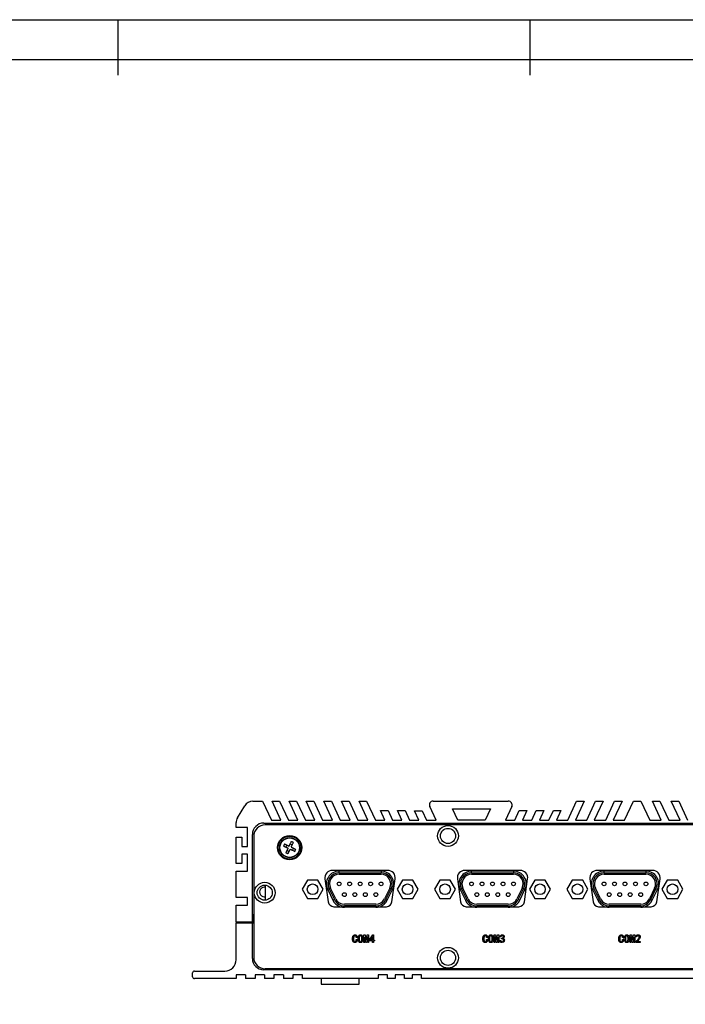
# Model space of a CAD drawing. Header units: millimetres. Extents: x -4563 to 345, y 512 to 4506.
# Tile 641 of 642: x -4045 to -3869, y 4246 to 4506. Entities that reach past the tile are written whole.
import ezdxf

# ---------------------------------------------------------------- set-up
doc = ezdxf.new("R2010")
doc.units = ezdxf.units.MM
doc.header["$LTSCALE"] = 5
doc.layers.add('HMI-D4', color=250, linetype='Continuous')

msp = doc.modelspace()

# ---------------------------------------------------------------- linework, layer by layer
at = {"color": 7, "linetype": 'Continuous', "lineweight": 25}
for p, q in [((-3983.09, 4299.42), (-3980.51, 4299.42)), ((-3980.51, 4299.42), (-3978.18, 4294.42)), ((-3975.68, 4294.42), (-3978.01, 4299.42)), ((-3978.01, 4299.42), (-3976.01, 4299.42)), ((-3976.01, 4299.42), (-3973.68, 4294.42)), ((-3971.18, 4294.42), (-3973.51, 4299.42)), ((-3973.51, 4299.42), (-3971.51, 4299.42)), ((-3971.51, 4299.42), (-3969.18, 4294.42)), ((-3966.68, 4294.42), (-3969.01, 4299.42)), ((-3969.01, 4299.42), (-3967.01, 4299.42)), ((-3967.01, 4299.42), (-3964.68, 4294.42)), ((-3964.34, 4299.42), (-3962.34, 4299.42)), ((-3962.01, 4294.42), (-3964.34, 4299.42)), ((-3962.34, 4299.42), (-3960.01, 4294.42)), ((-3957.34, 4294.42), (-3959.67, 4299.42)), ((-3959.67, 4299.42), (-3957.67, 4299.42)), ((-3957.67, 4299.42), (-3955.34, 4294.42)), ((-3952.68, 4294.42), (-3955.01, 4299.42)), ((-3955.01, 4299.42), (-3953.01, 4299.42)), ((-3953.01, 4299.42), (-3950.68, 4294.42)), ((-3935.44, 4299.42), (-3915.58, 4299.42)), ((-3899.84, 4294.42), (-3897.51, 4299.42)), ((-3895.51, 4299.42), (-3897.84, 4294.42)), ((-3897.51, 4299.42), (-3895.51, 4299.42)), ((-3894.84, 4294.42), (-3892.51, 4299.42)), ((-3890.51, 4299.42), (-3892.84, 4294.42)), ((-3892.51, 4299.42), (-3890.51, 4299.42)), ((-3889.84, 4294.42), (-3887.51, 4299.42)), ((-3885.51, 4299.42), (-3887.84, 4294.42)), ((-3887.51, 4299.42), (-3885.51, 4299.42)), ((-3884.84, 4294.42), (-3882.51, 4299.42)), ((-3882.51, 4299.42), (-3880.51, 4299.42)), ((-3880.51, 4299.42), (-3878.18, 4294.42)), ((-3875.18, 4294.42), (-3877.51, 4299.42)), ((-3877.51, 4299.42), (-3875.51, 4299.42)), ((-3875.51, 4299.42), (-3873.18, 4294.42)), ((-3870.18, 4294.42), (-3872.51, 4299.42)), ((-3872.51, 4299.42), (-3870.51, 4299.42)), ((-3870.51, 4299.42), (-3868.18, 4294.42)), ((-3987.15, 4295.01), (-3985.24, 4298.21)), ((-3948.18, 4294.42), (-3949.34, 4296.92)), ((-3949.34, 4296.92), (-3947.34, 4296.92)), ((-3947.34, 4296.92), (-3946.18, 4294.42)), ((-3943.68, 4294.42), (-3944.84, 4296.92)), ((-3944.84, 4296.92), (-3942.84, 4296.92)), ((-3942.84, 4296.92), (-3941.68, 4294.42)), ((-3939.18, 4294.42), (-3940.33, 4296.89)), ((-3940.33, 4296.89), (-3938.33, 4296.89)), ((-3938.33, 4296.89), (-3937.18, 4294.42)), ((-3934.68, 4294.42), (-3936.34, 4298)), ((-3928.92, 4294.42), (-3930.32, 4297.42)), ((-3930.32, 4297.42), (-3920.32, 4297.42)), ((-3920.32, 4297.42), (-3921.72, 4294.42)), ((-3914.67, 4298), (-3916.34, 4294.42)), ((-3913.84, 4294.42), (-3912.67, 4296.92)), ((-3912.67, 4296.92), (-3910.67, 4296.92)), ((-3910.67, 4296.92), (-3911.84, 4294.42)), ((-3909.34, 4294.42), (-3908.17, 4296.92)), ((-3908.17, 4296.92), (-3906.17, 4296.92)), ((-3906.17, 4296.92), (-3907.34, 4294.42)), ((-3904.84, 4294.42), (-3903.67, 4296.92)), ((-3903.67, 4296.92), (-3901.67, 4296.92)), ((-3901.67, 4296.92), (-3902.84, 4294.42)), ((-3987.51, 4292.42), (-3987.51, 4293.73)), ((-3980.21, 4293.62), (-3826.57, 4293.62)), ((-3978.18, 4294.42), (-3975.68, 4294.42)), ((-3973.68, 4294.42), (-3971.18, 4294.42)), ((-3969.18, 4294.42), (-3966.68, 4294.42)), ((-3964.68, 4294.42), (-3962.01, 4294.42)), ((-3960.01, 4294.42), (-3957.34, 4294.42)), ((-3955.34, 4294.42), (-3952.68, 4294.42)), ((-3950.68, 4294.42), (-3948.18, 4294.42)), ((-3946.18, 4294.42), (-3943.68, 4294.42)), ((-3941.68, 4294.42), (-3939.18, 4294.42)), ((-3937.18, 4294.42), (-3934.68, 4294.42)), ((-3921.72, 4294.42), (-3928.92, 4294.42)), ((-3916.34, 4294.42), (-3913.84, 4294.42)), ((-3911.84, 4294.42), (-3909.34, 4294.42)), ((-3907.34, 4294.42), (-3904.84, 4294.42)), ((-3902.84, 4294.42), (-3899.84, 4294.42)), ((-3897.84, 4294.42), (-3894.84, 4294.42)), ((-3892.84, 4294.42), (-3889.84, 4294.42)), ((-3887.84, 4294.42), (-3884.84, 4294.42)), ((-3878.18, 4294.42), (-3875.18, 4294.42)), ((-3873.18, 4294.42), (-3870.18, 4294.42)), ((-3984.51, 4292.42), (-3987.51, 4292.42)), ((-3984.51, 4287.42), (-3984.51, 4292.42)), ((-3826.57, 4293.12), (-3979.85, 4293.12)), ((-3987.51, 4282.92), (-3987.51, 4289.92)), ((-3987.51, 4289.92), (-3986.01, 4289.92)), ((-3986.01, 4289.92), (-3986.01, 4287.42)), ((-3983.21, 4267.42), (-3983.21, 4290.62)), ((-3982.85, 4290.12), (-3982.85, 4258.12)), ((-3986.01, 4287.42), (-3984.51, 4287.42)), ((-3974.13, 4287.82), (-3974.39, 4287.28)), ((-3974.06, 4286.35), (-3973.51, 4286.09)), ((-3973.19, 4288.15), (-3972.65, 4287.89)), ((-3972.32, 4286.96), (-3972.58, 4286.42)), ((-3984.51, 4285.42), (-3986.01, 4285.42)), ((-3986.01, 4285.42), (-3986.01, 4282.92)), ((-3984.51, 4280.92), (-3984.51, 4285.42)), ((-3986.01, 4282.92), (-3987.51, 4282.92)), ((-3987.51, 4273.92), (-3987.51, 4280.92)), ((-3987.51, 4280.92), (-3984.51, 4280.92)), ((-3947.45, 4281.12), (-3962.05, 4281.12)), ((-3960.28, 4280.49), (-3960.28, 4280.91)), ((-3949.2, 4280.91), (-3960.28, 4280.91)), ((-3960.28, 4280.49), (-3949.2, 4280.49)), ((-3949.2, 4280.91), (-3949.2, 4280.49)), ((-3912.45, 4281.12), (-3927.05, 4281.12)), ((-3925.28, 4280.49), (-3925.28, 4280.91)), ((-3914.2, 4280.91), (-3925.28, 4280.91)), ((-3925.28, 4280.49), (-3914.2, 4280.49)), ((-3914.2, 4280.91), (-3914.2, 4280.49)), ((-3877.45, 4281.12), (-3892.05, 4281.12)), ((-3890.28, 4280.49), (-3890.28, 4280.91)), ((-3879.2, 4280.91), (-3890.28, 4280.91)), ((-3890.28, 4280.49), (-3879.2, 4280.49)), ((-3879.2, 4280.91), (-3879.2, 4280.49)), ((-3968.68, 4278.52), (-3970.07, 4276.12)), ((-3965.91, 4278.52), (-3968.68, 4278.52)), ((-3964.52, 4276.12), (-3965.91, 4278.52)), ((-3964.03, 4278.84), (-3963.19, 4272.81)), ((-3960.28, 4280.09), (-3949.2, 4280.09)), ((-3946.32, 4272.81), (-3945.47, 4278.84)), ((-3943.57, 4278.52), (-3944.96, 4276.12)), ((-3940.8, 4278.52), (-3943.57, 4278.52)), ((-3939.42, 4276.12), (-3940.8, 4278.52)), ((-3933.68, 4278.52), (-3935.07, 4276.12)), ((-3930.91, 4278.52), (-3933.68, 4278.52)), ((-3929.52, 4276.12), (-3930.91, 4278.52)), ((-3929.03, 4278.84), (-3928.19, 4272.81)), ((-3925.28, 4280.09), (-3914.2, 4280.09)), ((-3911.32, 4272.81), (-3910.47, 4278.84)), ((-3908.57, 4278.52), (-3909.96, 4276.12)), ((-3905.8, 4278.52), (-3908.57, 4278.52)), ((-3904.42, 4276.12), (-3905.8, 4278.52)), ((-3898.68, 4278.52), (-3900.07, 4276.12)), ((-3895.91, 4278.52), (-3898.68, 4278.52)), ((-3894.52, 4276.12), (-3895.91, 4278.52)), ((-3894.03, 4278.84), (-3893.19, 4272.81)), ((-3890.28, 4280.09), (-3879.2, 4280.09)), ((-3876.32, 4272.81), (-3875.47, 4278.84)), ((-3873.57, 4278.52), (-3874.96, 4276.12)), ((-3870.8, 4278.52), (-3873.57, 4278.52)), ((-3869.42, 4276.12), (-3870.8, 4278.52)), ((-3979.71, 4273.24), (-3979.71, 4277.21)), ((-3970.07, 4276.12), (-3968.68, 4273.72)), ((-3965.91, 4273.72), (-3964.52, 4276.12)), ((-3962.93, 4276.25), (-3963.31, 4276.06)), ((-3963.31, 4276.06), (-3961.93, 4273.22)), ((-3962.93, 4276.25), (-3961.55, 4273.41)), ((-3961.19, 4273.58), (-3962.57, 4276.42)), ((-3946.91, 4276.42), (-3948.29, 4273.58)), ((-3947.93, 4273.41), (-3946.55, 4276.25)), ((-3947.55, 4273.22), (-3946.17, 4276.06)), ((-3946.55, 4276.25), (-3946.17, 4276.06)), ((-3944.96, 4276.12), (-3943.57, 4273.72)), ((-3940.8, 4273.72), (-3939.42, 4276.12)), ((-3935.07, 4276.12), (-3933.68, 4273.72)), ((-3930.91, 4273.72), (-3929.52, 4276.12)), ((-3927.93, 4276.25), (-3928.31, 4276.06)), ((-3928.31, 4276.06), (-3926.93, 4273.22)), ((-3927.93, 4276.25), (-3926.55, 4273.41)), ((-3926.19, 4273.58), (-3927.57, 4276.42)), ((-3911.91, 4276.42), (-3913.29, 4273.58)), ((-3912.93, 4273.41), (-3911.55, 4276.25)), ((-3912.55, 4273.22), (-3911.17, 4276.06)), ((-3911.55, 4276.25), (-3911.17, 4276.06)), ((-3909.96, 4276.12), (-3908.57, 4273.72)), ((-3905.8, 4273.72), (-3904.42, 4276.12)), ((-3900.07, 4276.12), (-3898.68, 4273.72)), ((-3895.91, 4273.72), (-3894.52, 4276.12)), ((-3892.93, 4276.25), (-3893.31, 4276.06)), ((-3893.31, 4276.06), (-3891.93, 4273.22)), ((-3892.93, 4276.25), (-3891.55, 4273.41)), ((-3891.19, 4273.58), (-3892.57, 4276.42)), ((-3876.91, 4276.42), (-3878.29, 4273.58)), ((-3877.93, 4273.41), (-3876.55, 4276.25)), ((-3877.55, 4273.22), (-3876.17, 4276.06)), ((-3876.55, 4276.25), (-3876.17, 4276.06)), ((-3874.96, 4276.12), (-3873.57, 4273.72)), ((-3870.8, 4273.72), (-3869.42, 4276.12)), ((-3984.51, 4273.92), (-3987.51, 4273.92)), ((-3984.51, 4271.92), (-3984.51, 4273.92)), ((-3968.68, 4273.72), (-3965.91, 4273.72)), ((-3961.93, 4273.22), (-3961.55, 4273.41)), ((-3947.55, 4273.22), (-3947.93, 4273.41)), ((-3943.57, 4273.72), (-3940.8, 4273.72)), ((-3933.68, 4273.72), (-3930.91, 4273.72)), ((-3926.93, 4273.22), (-3926.55, 4273.41)), ((-3912.55, 4273.22), (-3912.93, 4273.41)), ((-3908.57, 4273.72), (-3905.8, 4273.72)), ((-3898.68, 4273.72), (-3895.91, 4273.72)), ((-3891.93, 4273.22), (-3891.55, 4273.41)), ((-3877.55, 4273.22), (-3877.93, 4273.41)), ((-3873.57, 4273.72), (-3870.8, 4273.72)), ((-3987.51, 4267.42), (-3987.51, 4271.92)), ((-3987.51, 4271.92), (-3984.51, 4271.92)), ((-3961.7, 4271.52), (-3959.8, 4271.52)), ((-3950.59, 4272.15), (-3958.9, 4272.15)), ((-3950.59, 4271.75), (-3958.9, 4271.75)), ((-3958.9, 4271.39), (-3958.9, 4271.75)), ((-3950.59, 4271.39), (-3958.9, 4271.39)), ((-3950.59, 4271.75), (-3950.59, 4271.39)), ((-3949.68, 4271.52), (-3947.81, 4271.52)), ((-3926.7, 4271.52), (-3924.8, 4271.52)), ((-3915.59, 4272.15), (-3923.9, 4272.15)), ((-3915.59, 4271.75), (-3923.9, 4271.75)), ((-3923.9, 4271.39), (-3923.9, 4271.75)), ((-3915.59, 4271.39), (-3923.9, 4271.39)), ((-3915.59, 4271.75), (-3915.59, 4271.39)), ((-3914.68, 4271.52), (-3912.81, 4271.52)), ((-3891.7, 4271.52), (-3889.8, 4271.52)), ((-3880.59, 4272.15), (-3888.9, 4272.15)), ((-3880.59, 4271.75), (-3888.9, 4271.75)), ((-3888.9, 4271.39), (-3888.9, 4271.75)), ((-3880.59, 4271.39), (-3888.9, 4271.39)), ((-3880.59, 4271.75), (-3880.59, 4271.39)), ((-3879.68, 4271.52), (-3877.81, 4271.52)), ((-3983.21, 4267.42), (-3987.51, 4267.42)), ((-3983.21, 4269.42), (-3982.85, 4269.42)), ((-3982.91, 4269.42), (-3982.91, 4269.22)), ((-3982.91, 4269.22), (-3982.85, 4269.22)), ((-3982.91, 4267.22), (-3982.91, 4269.22)), ((-3987.51, 4257.52), (-3987.51, 4267.22)), ((-3987.51, 4267.22), (-3983.21, 4267.22)), ((-3983.21, 4257.82), (-3983.21, 4267.22)), ((-3983.21, 4267.22), (-3982.91, 4267.22)), ((-3955.48, 4263.34), (-3955.74, 4263.34)), ((-3955.74, 4262.85), (-3955.47, 4262.85)), ((-3953.76, 4264.06), (-3953.4, 4264.06)), ((-3953.76, 4262.06), (-3953.76, 4264.06)), ((-3953.53, 4263.48), (-3953.53, 4262.06)), ((-3953.51, 4263.48), (-3953.53, 4263.48)), ((-3953.22, 4262.06), (-3953.51, 4263.48)), ((-3953.4, 4264.06), (-3953.14, 4262.74)), ((-3953.14, 4262.74), (-3953.12, 4262.74)), ((-3953.12, 4262.74), (-3952.86, 4264.06)), ((-3952.76, 4263.48), (-3953.04, 4262.06)), ((-3952.86, 4264.06), (-3952.5, 4264.06)), ((-3952.73, 4263.48), (-3952.76, 4263.48)), ((-3952.73, 4262.06), (-3952.73, 4263.48)), ((-3952.5, 4264.06), (-3952.5, 4262.06)), ((-3952.34, 4262.71), (-3951.39, 4264.08)), ((-3952.34, 4262.51), (-3952.34, 4262.71)), ((-3951.43, 4262.51), (-3952.34, 4262.51)), ((-3951.43, 4263.64), (-3952.09, 4262.71)), ((-3952.09, 4262.71), (-3951.43, 4262.71)), ((-3951.43, 4262.71), (-3951.43, 4263.64)), ((-3951.43, 4262.07), (-3951.43, 4262.51)), ((-3951.39, 4264.08), (-3951.21, 4264.08)), ((-3951.21, 4264.08), (-3951.21, 4262.71)), ((-3951.21, 4262.71), (-3950.93, 4262.71)), ((-3951.21, 4262.51), (-3951.21, 4262.07)), ((-3950.93, 4262.51), (-3951.21, 4262.51)), ((-3950.93, 4262.71), (-3950.93, 4262.51)), ((-3921.05, 4263.34), (-3921.31, 4263.34)), ((-3921.31, 4262.85), (-3921.04, 4262.85)), ((-3919.33, 4264.06), (-3918.97, 4264.06)), ((-3919.33, 4262.06), (-3919.33, 4264.06)), ((-3919.07, 4263.48), (-3919.1, 4263.48)), ((-3919.1, 4263.48), (-3919.1, 4262.06)), ((-3918.79, 4262.06), (-3919.07, 4263.48)), ((-3918.97, 4264.06), (-3918.71, 4262.74)), ((-3918.71, 4262.74), (-3918.69, 4262.74)), ((-3918.69, 4262.74), (-3918.43, 4264.06)), ((-3918.32, 4263.48), (-3918.6, 4262.06)), ((-3918.43, 4264.06), (-3918.07, 4264.06)), ((-3918.3, 4263.48), (-3918.32, 4263.48)), ((-3918.3, 4262.06), (-3918.3, 4263.48)), ((-3918.07, 4264.06), (-3918.07, 4262.06)), ((-3917.82, 4262.57), (-3917.61, 4262.61)), ((-3917.59, 4263.53), (-3917.8, 4263.57)), ((-3917.34, 4263.04), (-3917.34, 4263.19)), ((-3885.12, 4263.34), (-3885.38, 4263.34)), ((-3885.38, 4262.85), (-3885.11, 4262.85)), ((-3883.4, 4264.06), (-3883.04, 4264.06)), ((-3883.4, 4262.06), (-3883.4, 4264.06)), ((-3883.14, 4263.48), (-3883.17, 4263.48)), ((-3883.17, 4263.48), (-3883.17, 4262.06)), ((-3882.86, 4262.06), (-3883.14, 4263.48)), ((-3883.04, 4264.06), (-3882.78, 4262.74)), ((-3882.78, 4262.74), (-3882.76, 4262.74)), ((-3882.76, 4262.74), (-3882.5, 4264.06)), ((-3882.39, 4263.48), (-3882.67, 4262.06)), ((-3882.5, 4264.06), (-3882.14, 4264.06)), ((-3882.37, 4263.48), (-3882.39, 4263.48)), ((-3882.37, 4262.06), (-3882.37, 4263.48)), ((-3882.14, 4264.06), (-3882.14, 4262.06)), ((-3881.69, 4263.53), (-3881.91, 4263.57)), ((-3881.53, 4262.28), (-3880.69, 4262.28)), ((-3880.69, 4262.28), (-3880.69, 4262.07)), ((-3953.53, 4262.06), (-3953.76, 4262.06)), ((-3953.04, 4262.06), (-3953.22, 4262.06)), ((-3952.5, 4262.06), (-3952.73, 4262.06)), ((-3951.21, 4262.07), (-3951.43, 4262.07)), ((-3919.1, 4262.06), (-3919.33, 4262.06)), ((-3918.6, 4262.06), (-3918.79, 4262.06)), ((-3918.07, 4262.06), (-3918.3, 4262.06)), ((-3883.17, 4262.06), (-3883.4, 4262.06)), ((-3882.67, 4262.06), (-3882.86, 4262.06)), ((-3882.14, 4262.06), (-3882.37, 4262.06)), ((-3881.87, 4262.07), (-3881.87, 4262.12)), ((-3880.69, 4262.07), (-3881.87, 4262.07)), ((-3998.51, 4254.52), (-3990.51, 4254.52)), ((-3782.81, 4254.82), (-3980.21, 4254.82)), ((-3783.05, 4255.12), (-3979.85, 4255.12)), ((-3999.01, 4253.02), (-3999.01, 4254.02)), ((-3987.51, 4252.52), (-3998.51, 4252.52)), ((-3985.01, 4253.52), (-3987.51, 4253.52)), ((-3987.51, 4253.52), (-3987.51, 4252.52)), ((-3985.01, 4253.52), (-3985.01, 4252.52)), ((-3982.51, 4252.52), (-3985.01, 4252.52)), ((-3980.01, 4253.52), (-3982.51, 4253.52)), ((-3982.51, 4253.52), (-3982.51, 4252.52)), ((-3980.01, 4253.52), (-3980.01, 4252.52)), ((-3977.51, 4252.52), (-3980.01, 4252.52)), ((-3975.01, 4253.52), (-3977.51, 4253.52)), ((-3977.51, 4253.52), (-3977.51, 4252.52)), ((-3975.01, 4253.52), (-3975.01, 4252.52)), ((-3972.51, 4252.52), (-3975.01, 4252.52)), ((-3970.01, 4253.52), (-3972.51, 4253.52)), ((-3972.51, 4253.52), (-3972.51, 4252.52)), ((-3970.01, 4252.52), (-3970.01, 4253.52)), ((-3950.01, 4252.52), (-3970.01, 4252.52)), ((-3965.01, 4252.52), (-3965.01, 4251.02)), ((-3955.01, 4251.02), (-3955.01, 4252.52)), ((-3947.51, 4253.52), (-3950.01, 4253.52)), ((-3950.01, 4253.52), (-3950.01, 4252.52)), ((-3947.51, 4252.52), (-3947.51, 4253.52)), ((-3945.51, 4252.52), (-3947.51, 4252.52)), ((-3943.01, 4253.52), (-3945.51, 4253.52)), ((-3945.51, 4253.52), (-3945.51, 4252.52)), ((-3943.01, 4252.52), (-3943.01, 4253.52)), ((-3941.01, 4252.52), (-3943.01, 4252.52)), ((-3938.51, 4253.52), (-3941.01, 4253.52)), ((-3941.01, 4253.52), (-3941.01, 4252.52)), ((-3938.51, 4252.52), (-3938.51, 4253.52)), ((-3824.51, 4252.52), (-3938.51, 4252.52)), ((-3965.01, 4251.02), (-3955.01, 4251.02))]:
    msp.add_line(p, q, dxfattribs=at)
for centre, radius in [((-3931.51, 4290.22), 2.75), ((-3931.51, 4290.22), 2), ((-3973.35, 4287.12), 3.22), ((-3973.35, 4287.12), 3.02), ((-3973.35, 4287.12), 2.65), ((-3973.35, 4287.12), 2.58), ((-3979.95, 4275.22), 2.75), ((-3960.28, 4277.54), 0.5), ((-3957.51, 4277.54), 0.5), ((-3954.74, 4277.54), 0.5), ((-3951.97, 4277.54), 0.5), ((-3949.2, 4277.54), 0.5), ((-3925.28, 4277.54), 0.5), ((-3922.51, 4277.54), 0.5), ((-3919.74, 4277.54), 0.5), ((-3916.97, 4277.54), 0.5), ((-3914.2, 4277.54), 0.5), ((-3890.28, 4277.54), 0.5), ((-3887.51, 4277.54), 0.5), ((-3884.74, 4277.54), 0.5), ((-3881.97, 4277.54), 0.5), ((-3879.2, 4277.54), 0.5), ((-3979.95, 4275.22), 2), ((-3967.29, 4276.12), 1.4), ((-3942.19, 4276.12), 1.4), ((-3932.29, 4276.12), 1.4), ((-3907.19, 4276.12), 1.4), ((-3897.29, 4276.12), 1.4), ((-3872.19, 4276.12), 1.4), ((-3958.9, 4274.7), 0.5), ((-3956.13, 4274.7), 0.5), ((-3953.36, 4274.7), 0.5), ((-3950.59, 4274.7), 0.5), ((-3923.9, 4274.7), 0.5), ((-3921.13, 4274.7), 0.5), ((-3918.36, 4274.7), 0.5), ((-3915.59, 4274.7), 0.5), ((-3888.9, 4274.7), 0.5), ((-3886.13, 4274.7), 0.5), ((-3883.36, 4274.7), 0.5), ((-3880.59, 4274.7), 0.5), ((-3931.51, 4258.02), 2.75), ((-3931.51, 4258.02), 2)]:
    msp.add_circle(centre, radius, dxfattribs=at)
for centre, radius, start, end in [((-3983.09, 4296.92), 2.5, 90, 149.0362), ((-3935.44, 4298.42), 1, 90, 205), ((-3915.58, 4298.42), 1, 335, 90), ((-3985.01, 4293.73), 2.5, 149.0362, 180), ((-3980.21, 4290.62), 3, 90, 180), ((-3979.85, 4290.12), 3, 90, 180), ((-3962.05, 4279.12), 2, 90, 188.0047), ((-3960.28, 4277.54), 3.37, 90, 205.9974), ((-3960.28, 4277.54), 2.95, 90, 205.9974), ((-3949.2, 4277.54), 3.37, 334.0026, 90), ((-3949.2, 4277.54), 2.95, 334.0026, 90), ((-3947.45, 4279.12), 2, 351.9953, 90), ((-3927.05, 4279.12), 2, 90, 188.0047), ((-3925.28, 4277.54), 3.37, 90, 205.9974), ((-3925.28, 4277.54), 2.95, 90, 205.9974), ((-3914.2, 4277.54), 3.37, 334.0026, 90), ((-3914.2, 4277.54), 2.95, 334.0026, 90), ((-3912.45, 4279.12), 2, 351.9953, 90), ((-3892.05, 4279.12), 2, 90, 188.0047), ((-3890.28, 4277.54), 3.37, 90, 205.9974), ((-3890.28, 4277.54), 2.95, 90, 205.9974), ((-3879.2, 4277.54), 3.37, 334.0026, 90), ((-3879.2, 4277.54), 2.95, 334.0026, 90), ((-3877.45, 4279.12), 2, 351.9953, 90), ((-3960.28, 4277.54), 2.55, 90, 205.9974), ((-3949.2, 4277.54), 2.55, 334.0026, 90), ((-3925.28, 4277.54), 2.55, 90, 205.9974), ((-3914.2, 4277.54), 2.55, 334.0026, 90), ((-3890.28, 4277.54), 2.55, 90, 205.9974), ((-3879.2, 4277.54), 2.55, 334.0026, 90), ((-3980.01, 4275.42), 1.3, 76.6576, 283.3424), ((-3961.7, 4273.02), 1.5, 188.0047, 270), ((-3958.9, 4274.7), 3.37, 205.9974, 250.4868), ((-3958.9, 4274.7), 2.95, 205.9974, 270), ((-3958.9, 4274.7), 2.55, 205.9974, 270), ((-3950.59, 4274.7), 2.55, 270, 334.0026), ((-3950.59, 4274.7), 2.95, 270, 334.0026), ((-3950.59, 4274.7), 3.37, 289.5132, 334.0026), ((-3947.81, 4273.02), 1.5, 270, 351.9953), ((-3926.7, 4273.02), 1.5, 188.0047, 270), ((-3923.9, 4274.7), 3.37, 205.9974, 250.4868), ((-3923.9, 4274.7), 2.95, 205.9974, 270), ((-3923.9, 4274.7), 2.55, 205.9974, 270), ((-3915.59, 4274.7), 2.55, 270, 334.0026), ((-3915.59, 4274.7), 2.95, 270, 334.0026), ((-3915.59, 4274.7), 3.37, 289.5132, 334.0026), ((-3912.81, 4273.02), 1.5, 270, 351.9953), ((-3891.7, 4273.02), 1.5, 188.0047, 270), ((-3888.9, 4274.7), 3.37, 205.9974, 250.4868), ((-3888.9, 4274.7), 2.95, 205.9974, 270), ((-3888.9, 4274.7), 2.55, 205.9974, 270), ((-3880.59, 4274.7), 2.55, 270, 334.0026), ((-3880.59, 4274.7), 2.95, 270, 334.0026), ((-3880.59, 4274.7), 3.37, 289.5132, 334.0026), ((-3877.81, 4273.02), 1.5, 270, 351.9953), ((-3958.9, 4274.7), 3.31, 254.1231, 270), ((-3950.59, 4274.7), 3.31, 270, 285.8769), ((-3923.9, 4274.7), 3.31, 254.1231, 270), ((-3915.59, 4274.7), 3.31, 270, 285.8769), ((-3888.9, 4274.7), 3.31, 254.1231, 270), ((-3880.59, 4274.7), 3.31, 270, 285.8769), ((-3990.51, 4257.52), 3, 270, 0), ((-3980.21, 4257.82), 3, 180, 270), ((-3979.85, 4258.12), 3, 180, 270), ((-3998.51, 4254.02), 0.5, 90, 180), ((-3998.51, 4253.02), 0.5, 180, 270)]:
    msp.add_arc(centre, radius, start, end, dxfattribs=at)
for points, knots in [([(-3973.5, 4287.52), (-3973.47, 4287.57), (-3973.43, 4287.67), (-3973.35, 4287.82), (-3973.28, 4287.98), (-3973.19, 4288.17), (-3973.07, 4288.42), (-3972.97, 4288.62), (-3972.92, 4288.72)], [0, 0, 0, 0, 0.111335, 0.250487, 0.364081, 0.499427, 0.719692, 1, 1, 1, 1]), ([(-3972.95, 4287.26), (-3972.93, 4287.32), (-3972.88, 4287.42), (-3972.8, 4287.58), (-3972.73, 4287.73), (-3972.64, 4287.93), (-3972.52, 4288.18), (-3972.43, 4288.37), (-3972.38, 4288.47)], [0, 0, 0, 0, 0.13208, 0.259198, 0.381562, 0.499404, 0.750163, 1, 1, 1, 1]), ([(-3972.38, 4288.47), (-3972.44, 4288.5), (-3972.56, 4288.56), (-3972.74, 4288.64), (-3972.86, 4288.7), (-3972.92, 4288.72)], [0, 0, 0, 0, 0.333445, 0.666555, 1, 1, 1, 1]), ([(-3974.96, 4287.55), (-3974.91, 4287.53), (-3974.81, 4287.49), (-3974.67, 4287.42), (-3974.52, 4287.34), (-3974.32, 4287.25), (-3974.07, 4287.13), (-3973.86, 4287.03), (-3973.75, 4286.98)], [0, 0, 0, 0, 0.123706, 0.247742, 0.372406, 0.497994, 0.738604, 1, 1, 1, 1]), ([(-3974.7, 4288.1), (-3974.65, 4288.07), (-3974.57, 4288.03), (-3974.44, 4287.97), (-3974.32, 4287.91), (-3974.21, 4287.86), (-3974.09, 4287.8), (-3973.95, 4287.74), (-3973.79, 4287.66), (-3973.64, 4287.59), (-3973.54, 4287.54), (-3973.5, 4287.52)], [0, 0, 0, 0, 0.118558, 0.227637, 0.327225, 0.417319, 0.497935, 0.63434, 0.748799, 0.888371, 1, 1, 1, 1]), ([(-3974.33, 4285.77), (-3974.31, 4285.82), (-3974.26, 4285.91), (-3974.2, 4286.04), (-3974.15, 4286.16), (-3974.1, 4286.26), (-3974.04, 4286.39), (-3973.97, 4286.52), (-3973.9, 4286.68), (-3973.83, 4286.83), (-3973.78, 4286.93), (-3973.75, 4286.98)], [0, 0, 0, 0, 0.118558, 0.227637, 0.327225, 0.417319, 0.497935, 0.63434, 0.748799, 0.888371, 1, 1, 1, 1]), ([(-3974.33, 4285.77), (-3974.27, 4285.74), (-3974.15, 4285.68), (-3973.97, 4285.6), (-3973.85, 4285.54), (-3973.79, 4285.52)], [0, 0, 0, 0, 0.333445, 0.666555, 1, 1, 1, 1]), ([(-3973.79, 4285.52), (-3973.76, 4285.56), (-3973.72, 4285.66), (-3973.65, 4285.81), (-3973.58, 4285.95), (-3973.48, 4286.15), (-3973.36, 4286.41), (-3973.26, 4286.61), (-3973.21, 4286.72)], [0, 0, 0, 0, 0.123706, 0.247742, 0.372406, 0.497994, 0.738604, 1, 1, 1, 1]), ([(-3973.21, 4286.72), (-3973.16, 4286.69), (-3973.05, 4286.64), (-3972.9, 4286.57), (-3972.75, 4286.5), (-3972.55, 4286.4), (-3972.3, 4286.28), (-3972.1, 4286.19), (-3972.01, 4286.15)], [0, 0, 0, 0, 0.13208, 0.259198, 0.381562, 0.499404, 0.750163, 1, 1, 1, 1]), ([(-3972.95, 4287.26), (-3972.91, 4287.24), (-3972.81, 4287.19), (-3972.66, 4287.12), (-3972.5, 4287.04), (-3972.31, 4286.95), (-3972.05, 4286.83), (-3971.86, 4286.74), (-3971.75, 4286.69)], [0, 0, 0, 0, 0.1113347, 0.2504872, 0.3640805, 0.4994269, 0.7196919, 1, 1, 1, 1]), ([(-3956.76, 4262.99), (-3956.76, 4263.11), (-3956.75, 4263.23), (-3956.71, 4263.47), (-3956.68, 4263.59), (-3956.58, 4263.81), (-3956.5, 4263.9), (-3956.36, 4264.01), (-3956.3, 4264.04), (-3956.19, 4264.07), (-3956.13, 4264.08), (-3956.07, 4264.08)], [0, 0, 0, 0, 0.25, 0.25, 0.5, 0.5, 0.75, 0.75, 0.875, 0.875, 1, 1, 1, 1]), ([(-3956.08, 4262.03), (-3956.13, 4262.03), (-3956.19, 4262.04), (-3956.29, 4262.07), (-3956.35, 4262.09), (-3956.44, 4262.15), (-3956.48, 4262.18), (-3956.56, 4262.26), (-3956.6, 4262.31), (-3956.68, 4262.45), (-3956.71, 4262.56), (-3956.75, 4262.77), (-3956.76, 4262.88), (-3956.76, 4262.99)], [0, 0, 0, 0, 0.125, 0.125, 0.25, 0.25, 0.375, 0.375, 0.5, 0.5, 0.75, 0.75, 1, 1, 1, 1]), ([(-3956.07, 4263.86), (-3956.11, 4263.86), (-3956.15, 4263.85), (-3956.23, 4263.81), (-3956.27, 4263.79), (-3956.36, 4263.69), (-3956.4, 4263.61), (-3956.47, 4263.36), (-3956.47, 4263.19), (-3956.48, 4263.02)], [0, 0, 0, 0, 0.125, 0.125, 0.25, 0.25, 0.5, 0.5, 1, 1, 1, 1]), ([(-3956.48, 4263.02), (-3956.47, 4262.86), (-3956.47, 4262.69), (-3956.39, 4262.47), (-3956.35, 4262.4), (-3956.27, 4262.31), (-3956.23, 4262.29), (-3956.16, 4262.26), (-3956.12, 4262.26), (-3956.08, 4262.26)], [0, 0, 0, 0, 0.5, 0.5, 0.75, 0.75, 0.875, 0.875, 1, 1, 1, 1]), ([(-3955.47, 4262.85), (-3955.47, 4262.76), (-3955.48, 4262.66), (-3955.52, 4262.47), (-3955.55, 4262.38), (-3955.65, 4262.22), (-3955.72, 4262.15), (-3955.85, 4262.08), (-3955.89, 4262.06), (-3955.98, 4262.04), (-3956.03, 4262.03), (-3956.08, 4262.03)], [0, 0, 0, 0, 0.25, 0.25, 0.5, 0.5, 0.75, 0.75, 0.875, 0.875, 1, 1, 1, 1]), ([(-3956.08, 4262.26), (-3956.05, 4262.26), (-3956.01, 4262.26), (-3955.95, 4262.28), (-3955.93, 4262.3), (-3955.88, 4262.34), (-3955.85, 4262.36), (-3955.82, 4262.42), (-3955.8, 4262.44), (-3955.77, 4262.53), (-3955.76, 4262.6), (-3955.74, 4262.72), (-3955.74, 4262.79), (-3955.74, 4262.85)], [0, 0, 0, 0, 0.125, 0.125, 0.25, 0.25, 0.375, 0.375, 0.5, 0.5, 0.75, 0.75, 1, 1, 1, 1]), ([(-3956.07, 4264.08), (-3956.02, 4264.08), (-3955.98, 4264.08), (-3955.89, 4264.06), (-3955.85, 4264.04), (-3955.73, 4263.98), (-3955.66, 4263.92), (-3955.56, 4263.78), (-3955.52, 4263.69), (-3955.48, 4263.52), (-3955.48, 4263.43), (-3955.48, 4263.34)], [0, 0, 0, 0, 0.125, 0.125, 0.25, 0.25, 0.5, 0.5, 0.75, 0.75, 1, 1, 1, 1]), ([(-3955.74, 4263.34), (-3955.74, 4263.4), (-3955.74, 4263.46), (-3955.76, 4263.57), (-3955.77, 4263.63), (-3955.82, 4263.73), (-3955.85, 4263.78), (-3955.95, 4263.85), (-3956.01, 4263.86), (-3956.07, 4263.86)], [0, 0, 0, 0, 0.25, 0.25, 0.5, 0.5, 0.75, 0.75, 1, 1, 1, 1]), ([(-3955.28, 4263.06), (-3955.28, 4263.18), (-3955.28, 4263.29), (-3955.25, 4263.52), (-3955.22, 4263.63), (-3955.13, 4263.84), (-3955.05, 4263.93), (-3954.91, 4264.02), (-3954.85, 4264.05), (-3954.74, 4264.07), (-3954.69, 4264.08), (-3954.63, 4264.08)], [0, 0, 0, 0, 0.25, 0.25, 0.5, 0.5, 0.75, 0.75, 0.875, 0.875, 1, 1, 1, 1]), ([(-3954.63, 4262.03), (-3954.69, 4262.04), (-3954.74, 4262.04), (-3954.85, 4262.07), (-3954.91, 4262.09), (-3955.05, 4262.19), (-3955.13, 4262.28), (-3955.22, 4262.49), (-3955.25, 4262.61), (-3955.28, 4262.83), (-3955.28, 4262.95), (-3955.28, 4263.06)], [0, 0, 0, 0, 0.125, 0.125, 0.25, 0.25, 0.5, 0.5, 0.75, 0.75, 1, 1, 1, 1]), ([(-3954.63, 4263.86), (-3954.67, 4263.86), (-3954.71, 4263.85), (-3954.78, 4263.81), (-3954.82, 4263.79), (-3954.87, 4263.73), (-3954.9, 4263.7), (-3954.94, 4263.63), (-3954.95, 4263.59), (-3955, 4263.39), (-3955, 4263.23), (-3955, 4263.06)], [0, 0, 0, 0, 0.125, 0.125, 0.25, 0.25, 0.375, 0.375, 0.5, 0.5, 1, 1, 1, 1]), ([(-3955, 4263.06), (-3955, 4262.9), (-3955, 4262.73), (-3954.95, 4262.53), (-3954.93, 4262.49), (-3954.9, 4262.42), (-3954.87, 4262.39), (-3954.82, 4262.33), (-3954.78, 4262.3), (-3954.71, 4262.26), (-3954.67, 4262.26), (-3954.63, 4262.26)], [0, 0, 0, 0, 0.5, 0.5, 0.625, 0.625, 0.75, 0.75, 0.875, 0.875, 1, 1, 1, 1]), ([(-3954.63, 4264.08), (-3954.57, 4264.08), (-3954.51, 4264.07), (-3954.4, 4264.05), (-3954.35, 4264.02), (-3954.21, 4263.93), (-3954.14, 4263.84), (-3954.04, 4263.63), (-3954.02, 4263.52), (-3953.99, 4263.29), (-3953.99, 4263.18), (-3953.98, 4263.06)], [0, 0, 0, 0, 0.125, 0.125, 0.25, 0.25, 0.5, 0.5, 0.75, 0.75, 1, 1, 1, 1]), ([(-3954.27, 4263.06), (-3954.27, 4263.22), (-3954.27, 4263.39), (-3954.32, 4263.58), (-3954.33, 4263.62), (-3954.36, 4263.7), (-3954.39, 4263.73), (-3954.44, 4263.79), (-3954.47, 4263.81), (-3954.55, 4263.85), (-3954.59, 4263.86), (-3954.63, 4263.86)], [0, 0, 0, 0, 0.5, 0.5, 0.625, 0.625, 0.75, 0.75, 0.875, 0.875, 1, 1, 1, 1]), ([(-3954.63, 4262.26), (-3954.59, 4262.26), (-3954.55, 4262.26), (-3954.47, 4262.3), (-3954.44, 4262.33), (-3954.39, 4262.39), (-3954.36, 4262.42), (-3954.33, 4262.5), (-3954.32, 4262.54), (-3954.27, 4262.73), (-3954.27, 4262.9), (-3954.27, 4263.06)], [0, 0, 0, 0, 0.125, 0.125, 0.25, 0.25, 0.375, 0.375, 0.5, 0.5, 1, 1, 1, 1]), ([(-3953.98, 4263.06), (-3953.99, 4262.95), (-3953.99, 4262.83), (-3954.02, 4262.61), (-3954.04, 4262.49), (-3954.14, 4262.28), (-3954.21, 4262.19), (-3954.35, 4262.09), (-3954.4, 4262.07), (-3954.51, 4262.04), (-3954.57, 4262.04), (-3954.63, 4262.03)], [0, 0, 0, 0, 0.25, 0.25, 0.5, 0.5, 0.75, 0.75, 0.875, 0.875, 1, 1, 1, 1]), ([(-3922.32, 4262.99), (-3922.32, 4263.11), (-3922.32, 4263.23), (-3922.28, 4263.47), (-3922.25, 4263.59), (-3922.15, 4263.81), (-3922.07, 4263.9), (-3921.92, 4264.01), (-3921.87, 4264.04), (-3921.75, 4264.07), (-3921.69, 4264.08), (-3921.63, 4264.08)], [0, 0, 0, 0, 0.25, 0.25, 0.5, 0.5, 0.75, 0.75, 0.875, 0.875, 1, 1, 1, 1]), ([(-3921.65, 4262.03), (-3921.7, 4262.03), (-3921.76, 4262.04), (-3921.86, 4262.07), (-3921.91, 4262.09), (-3922.01, 4262.15), (-3922.05, 4262.18), (-3922.13, 4262.26), (-3922.16, 4262.31), (-3922.25, 4262.45), (-3922.28, 4262.56), (-3922.32, 4262.77), (-3922.32, 4262.88), (-3922.32, 4262.99)], [0, 0, 0, 0, 0.125, 0.125, 0.25, 0.25, 0.375, 0.375, 0.5, 0.5, 0.75, 0.75, 1, 1, 1, 1]), ([(-3921.63, 4263.86), (-3921.68, 4263.86), (-3921.72, 4263.85), (-3921.8, 4263.81), (-3921.84, 4263.79), (-3921.92, 4263.69), (-3921.96, 4263.61), (-3922.04, 4263.36), (-3922.04, 4263.19), (-3922.04, 4263.02)], [0, 0, 0, 0, 0.125, 0.125, 0.25, 0.25, 0.5, 0.5, 1, 1, 1, 1]), ([(-3922.04, 4263.02), (-3922.04, 4262.86), (-3922.04, 4262.69), (-3921.96, 4262.47), (-3921.92, 4262.4), (-3921.83, 4262.31), (-3921.8, 4262.29), (-3921.73, 4262.26), (-3921.69, 4262.26), (-3921.65, 4262.26)], [0, 0, 0, 0, 0.5, 0.5, 0.75, 0.75, 0.875, 0.875, 1, 1, 1, 1]), ([(-3921.04, 4262.85), (-3921.04, 4262.76), (-3921.05, 4262.66), (-3921.09, 4262.47), (-3921.11, 4262.38), (-3921.22, 4262.22), (-3921.29, 4262.15), (-3921.41, 4262.08), (-3921.46, 4262.06), (-3921.55, 4262.04), (-3921.6, 4262.03), (-3921.65, 4262.03)], [0, 0, 0, 0, 0.25, 0.25, 0.5, 0.5, 0.75, 0.75, 0.875, 0.875, 1, 1, 1, 1]), ([(-3921.65, 4262.26), (-3921.61, 4262.26), (-3921.58, 4262.26), (-3921.52, 4262.28), (-3921.49, 4262.3), (-3921.44, 4262.34), (-3921.42, 4262.36), (-3921.38, 4262.42), (-3921.37, 4262.44), (-3921.33, 4262.53), (-3921.32, 4262.6), (-3921.31, 4262.72), (-3921.31, 4262.79), (-3921.31, 4262.85)], [0, 0, 0, 0, 0.125, 0.125, 0.25, 0.25, 0.375, 0.375, 0.5, 0.5, 0.75, 0.75, 1, 1, 1, 1]), ([(-3921.63, 4264.08), (-3921.59, 4264.08), (-3921.55, 4264.08), (-3921.46, 4264.06), (-3921.42, 4264.04), (-3921.3, 4263.98), (-3921.23, 4263.92), (-3921.12, 4263.78), (-3921.09, 4263.69), (-3921.05, 4263.52), (-3921.05, 4263.43), (-3921.05, 4263.34)], [0, 0, 0, 0, 0.125, 0.125, 0.25, 0.25, 0.5, 0.5, 0.75, 0.75, 1, 1, 1, 1]), ([(-3921.31, 4263.34), (-3921.31, 4263.4), (-3921.31, 4263.46), (-3921.33, 4263.57), (-3921.34, 4263.63), (-3921.39, 4263.73), (-3921.42, 4263.78), (-3921.52, 4263.85), (-3921.58, 4263.86), (-3921.63, 4263.86)], [0, 0, 0, 0, 0.25, 0.25, 0.5, 0.5, 0.75, 0.75, 1, 1, 1, 1]), ([(-3920.85, 4263.06), (-3920.85, 4263.18), (-3920.84, 4263.29), (-3920.81, 4263.52), (-3920.79, 4263.63), (-3920.69, 4263.84), (-3920.62, 4263.93), (-3920.47, 4264.02), (-3920.42, 4264.05), (-3920.31, 4264.07), (-3920.25, 4264.08), (-3920.2, 4264.08)], [0, 0, 0, 0, 0.25, 0.25, 0.5, 0.5, 0.75, 0.75, 0.875, 0.875, 1, 1, 1, 1]), ([(-3920.2, 4262.03), (-3920.25, 4262.04), (-3920.31, 4262.04), (-3920.42, 4262.07), (-3920.47, 4262.09), (-3920.62, 4262.19), (-3920.69, 4262.28), (-3920.79, 4262.49), (-3920.81, 4262.61), (-3920.84, 4262.83), (-3920.85, 4262.95), (-3920.85, 4263.06)], [0, 0, 0, 0, 0.125, 0.125, 0.25, 0.25, 0.5, 0.5, 0.75, 0.75, 1, 1, 1, 1]), ([(-3920.2, 4263.86), (-3920.24, 4263.86), (-3920.28, 4263.85), (-3920.35, 4263.81), (-3920.38, 4263.79), (-3920.44, 4263.73), (-3920.47, 4263.7), (-3920.5, 4263.63), (-3920.52, 4263.59), (-3920.57, 4263.39), (-3920.57, 4263.23), (-3920.57, 4263.06)], [0, 0, 0, 0, 0.125, 0.125, 0.25, 0.25, 0.375, 0.375, 0.5, 0.5, 1, 1, 1, 1]), ([(-3920.57, 4263.06), (-3920.57, 4262.9), (-3920.57, 4262.73), (-3920.51, 4262.53), (-3920.5, 4262.49), (-3920.47, 4262.42), (-3920.44, 4262.39), (-3920.38, 4262.33), (-3920.35, 4262.3), (-3920.28, 4262.26), (-3920.24, 4262.26), (-3920.2, 4262.26)], [0, 0, 0, 0, 0.5, 0.5, 0.625, 0.625, 0.75, 0.75, 0.875, 0.875, 1, 1, 1, 1]), ([(-3920.2, 4264.08), (-3920.14, 4264.08), (-3920.08, 4264.07), (-3919.97, 4264.05), (-3919.92, 4264.02), (-3919.78, 4263.93), (-3919.7, 4263.84), (-3919.61, 4263.63), (-3919.59, 4263.52), (-3919.56, 4263.29), (-3919.55, 4263.18), (-3919.55, 4263.06)], [0, 0, 0, 0, 0.125, 0.125, 0.25, 0.25, 0.5, 0.5, 0.75, 0.75, 1, 1, 1, 1]), ([(-3919.83, 4263.06), (-3919.83, 4263.22), (-3919.84, 4263.39), (-3919.88, 4263.58), (-3919.89, 4263.62), (-3919.93, 4263.7), (-3919.95, 4263.73), (-3920.01, 4263.79), (-3920.04, 4263.81), (-3920.11, 4263.85), (-3920.15, 4263.86), (-3920.2, 4263.86)], [0, 0, 0, 0, 0.5, 0.5, 0.625, 0.625, 0.75, 0.75, 0.875, 0.875, 1, 1, 1, 1]), ([(-3920.2, 4262.26), (-3920.15, 4262.26), (-3920.11, 4262.26), (-3920.04, 4262.3), (-3920.01, 4262.33), (-3919.95, 4262.39), (-3919.93, 4262.42), (-3919.9, 4262.5), (-3919.88, 4262.54), (-3919.84, 4262.73), (-3919.83, 4262.9), (-3919.83, 4263.06)], [0, 0, 0, 0, 0.125, 0.125, 0.25, 0.25, 0.375, 0.375, 0.5, 0.5, 1, 1, 1, 1]), ([(-3919.55, 4263.06), (-3919.55, 4262.95), (-3919.56, 4262.83), (-3919.59, 4262.61), (-3919.61, 4262.49), (-3919.7, 4262.28), (-3919.77, 4262.19), (-3919.92, 4262.09), (-3919.97, 4262.07), (-3920.08, 4262.04), (-3920.14, 4262.04), (-3920.2, 4262.03)], [0, 0, 0, 0, 0.25, 0.25, 0.5, 0.5, 0.75, 0.75, 0.875, 0.875, 1, 1, 1, 1]), ([(-3916.93, 4263.12), (-3916.89, 4263.1), (-3916.84, 4263.08), (-3916.76, 4263.01), (-3916.72, 4262.98), (-3916.67, 4262.89), (-3916.64, 4262.84), (-3916.62, 4262.75), (-3916.61, 4262.69), (-3916.62, 4262.54), (-3916.63, 4262.44), (-3916.73, 4262.26), (-3916.8, 4262.18), (-3917.06, 4262.02), (-3917.29, 4262.01), (-3917.57, 4262.14), (-3917.65, 4262.2), (-3917.77, 4262.37), (-3917.8, 4262.47), (-3917.82, 4262.57)], [0, 0, 0, 0, 0.0625, 0.0625, 0.125, 0.125, 0.1875, 0.1875, 0.25, 0.25, 0.375, 0.375, 0.5, 0.5, 0.75, 0.75, 0.875, 0.875, 1, 1, 1, 1]), ([(-3917.8, 4263.57), (-3917.77, 4263.65), (-3917.73, 4263.74), (-3917.62, 4263.9), (-3917.56, 4263.97), (-3917.39, 4264.06), (-3917.3, 4264.08), (-3917.11, 4264.09), (-3917.01, 4264.07), (-3916.84, 4264), (-3916.76, 4263.94), (-3916.66, 4263.77), (-3916.64, 4263.68), (-3916.65, 4263.49), (-3916.67, 4263.39), (-3916.78, 4263.23), (-3916.85, 4263.17), (-3916.93, 4263.12)], [0, 0, 0, 0, 0.125, 0.125, 0.25, 0.25, 0.375, 0.375, 0.5, 0.5, 0.625, 0.625, 0.75, 0.75, 0.875, 0.875, 1, 1, 1, 1]), ([(-3917.61, 4262.61), (-3917.6, 4262.57), (-3917.59, 4262.53), (-3917.55, 4262.47), (-3917.53, 4262.43), (-3917.48, 4262.37), (-3917.45, 4262.35), (-3917.39, 4262.3), (-3917.35, 4262.29), (-3917.28, 4262.26), (-3917.24, 4262.26), (-3917.17, 4262.26), (-3917.13, 4262.27), (-3917.02, 4262.31), (-3916.96, 4262.36), (-3916.88, 4262.49), (-3916.86, 4262.57), (-3916.86, 4262.72), (-3916.88, 4262.8), (-3916.98, 4262.92), (-3917.05, 4262.96), (-3917.19, 4263.01), (-3917.27, 4263.03), (-3917.34, 4263.04)], [0, 0, 0, 0, 0.0625, 0.0625, 0.125, 0.125, 0.1875, 0.1875, 0.25, 0.25, 0.3125, 0.3125, 0.375, 0.375, 0.5, 0.5, 0.625, 0.625, 0.75, 0.75, 0.875, 0.875, 1, 1, 1, 1]), ([(-3917.34, 4263.19), (-3917.27, 4263.2), (-3917.2, 4263.21), (-3917.06, 4263.26), (-3917, 4263.3), (-3916.91, 4263.41), (-3916.89, 4263.48), (-3916.88, 4263.63), (-3916.9, 4263.7), (-3916.98, 4263.82), (-3917.05, 4263.86), (-3917.19, 4263.89), (-3917.26, 4263.88), (-3917.4, 4263.84), (-3917.45, 4263.78), (-3917.53, 4263.66), (-3917.56, 4263.6), (-3917.59, 4263.53)], [0, 0, 0, 0, 0.125, 0.125, 0.25, 0.25, 0.375, 0.375, 0.5, 0.5, 0.625, 0.625, 0.75, 0.75, 0.875, 0.875, 1, 1, 1, 1]), ([(-3886.39, 4262.99), (-3886.39, 4263.11), (-3886.39, 4263.23), (-3886.35, 4263.47), (-3886.32, 4263.59), (-3886.22, 4263.81), (-3886.14, 4263.9), (-3885.99, 4264.01), (-3885.94, 4264.04), (-3885.82, 4264.07), (-3885.76, 4264.08), (-3885.7, 4264.08)], [0, 0, 0, 0, 0.25, 0.25, 0.5, 0.5, 0.75, 0.75, 0.875, 0.875, 1, 1, 1, 1]), ([(-3885.72, 4262.03), (-3885.77, 4262.03), (-3885.83, 4262.04), (-3885.93, 4262.07), (-3885.98, 4262.09), (-3886.08, 4262.15), (-3886.12, 4262.18), (-3886.2, 4262.26), (-3886.23, 4262.31), (-3886.32, 4262.45), (-3886.35, 4262.56), (-3886.39, 4262.77), (-3886.39, 4262.88), (-3886.39, 4262.99)], [0, 0, 0, 0, 0.125, 0.125, 0.25, 0.25, 0.375, 0.375, 0.5, 0.5, 0.75, 0.75, 1, 1, 1, 1]), ([(-3885.7, 4263.86), (-3885.75, 4263.86), (-3885.79, 4263.85), (-3885.87, 4263.81), (-3885.91, 4263.79), (-3885.99, 4263.69), (-3886.03, 4263.61), (-3886.11, 4263.36), (-3886.11, 4263.19), (-3886.11, 4263.02)], [0, 0, 0, 0, 0.125, 0.125, 0.25, 0.25, 0.5, 0.5, 1, 1, 1, 1]), ([(-3886.11, 4263.02), (-3886.11, 4262.86), (-3886.11, 4262.69), (-3886.03, 4262.47), (-3885.99, 4262.4), (-3885.9, 4262.31), (-3885.87, 4262.29), (-3885.8, 4262.26), (-3885.76, 4262.26), (-3885.72, 4262.26)], [0, 0, 0, 0, 0.5, 0.5, 0.75, 0.75, 0.875, 0.875, 1, 1, 1, 1]), ([(-3885.11, 4262.85), (-3885.11, 4262.76), (-3885.12, 4262.66), (-3885.16, 4262.47), (-3885.18, 4262.38), (-3885.29, 4262.22), (-3885.36, 4262.15), (-3885.48, 4262.08), (-3885.53, 4262.06), (-3885.62, 4262.04), (-3885.67, 4262.03), (-3885.72, 4262.03)], [0, 0, 0, 0, 0.25, 0.25, 0.5, 0.5, 0.75, 0.75, 0.875, 0.875, 1, 1, 1, 1]), ([(-3885.72, 4262.26), (-3885.68, 4262.26), (-3885.65, 4262.26), (-3885.59, 4262.28), (-3885.56, 4262.3), (-3885.51, 4262.34), (-3885.49, 4262.36), (-3885.45, 4262.42), (-3885.44, 4262.44), (-3885.4, 4262.53), (-3885.39, 4262.6), (-3885.38, 4262.72), (-3885.38, 4262.79), (-3885.38, 4262.85)], [0, 0, 0, 0, 0.125, 0.125, 0.25, 0.25, 0.375, 0.375, 0.5, 0.5, 0.75, 0.75, 1, 1, 1, 1]), ([(-3885.7, 4264.08), (-3885.66, 4264.08), (-3885.62, 4264.08), (-3885.53, 4264.06), (-3885.49, 4264.04), (-3885.37, 4263.98), (-3885.3, 4263.92), (-3885.19, 4263.78), (-3885.16, 4263.69), (-3885.12, 4263.52), (-3885.12, 4263.43), (-3885.12, 4263.34)], [0, 0, 0, 0, 0.125, 0.125, 0.25, 0.25, 0.5, 0.5, 0.75, 0.75, 1, 1, 1, 1]), ([(-3885.38, 4263.34), (-3885.38, 4263.4), (-3885.38, 4263.46), (-3885.4, 4263.57), (-3885.41, 4263.63), (-3885.46, 4263.73), (-3885.49, 4263.78), (-3885.59, 4263.85), (-3885.65, 4263.86), (-3885.7, 4263.86)], [0, 0, 0, 0, 0.25, 0.25, 0.5, 0.5, 0.75, 0.75, 1, 1, 1, 1]), ([(-3884.92, 4263.06), (-3884.92, 4263.18), (-3884.92, 4263.29), (-3884.88, 4263.52), (-3884.86, 4263.63), (-3884.76, 4263.84), (-3884.69, 4263.93), (-3884.54, 4264.02), (-3884.49, 4264.05), (-3884.38, 4264.07), (-3884.32, 4264.08), (-3884.27, 4264.08)], [0, 0, 0, 0, 0.25, 0.25, 0.5, 0.5, 0.75, 0.75, 0.875, 0.875, 1, 1, 1, 1]), ([(-3884.27, 4262.03), (-3884.32, 4262.04), (-3884.38, 4262.04), (-3884.49, 4262.07), (-3884.54, 4262.09), (-3884.69, 4262.19), (-3884.76, 4262.28), (-3884.86, 4262.49), (-3884.88, 4262.61), (-3884.92, 4262.83), (-3884.92, 4262.95), (-3884.92, 4263.06)], [0, 0, 0, 0, 0.125, 0.125, 0.25, 0.25, 0.5, 0.5, 0.75, 0.75, 1, 1, 1, 1]), ([(-3884.27, 4263.86), (-3884.31, 4263.86), (-3884.35, 4263.85), (-3884.42, 4263.81), (-3884.45, 4263.79), (-3884.51, 4263.73), (-3884.54, 4263.7), (-3884.57, 4263.63), (-3884.59, 4263.59), (-3884.64, 4263.39), (-3884.64, 4263.23), (-3884.64, 4263.06)], [0, 0, 0, 0, 0.125, 0.125, 0.25, 0.25, 0.375, 0.375, 0.5, 0.5, 1, 1, 1, 1]), ([(-3884.64, 4263.06), (-3884.64, 4262.9), (-3884.64, 4262.73), (-3884.58, 4262.53), (-3884.57, 4262.49), (-3884.54, 4262.42), (-3884.51, 4262.39), (-3884.45, 4262.33), (-3884.42, 4262.3), (-3884.35, 4262.26), (-3884.31, 4262.26), (-3884.27, 4262.26)], [0, 0, 0, 0, 0.5, 0.5, 0.625, 0.625, 0.75, 0.75, 0.875, 0.875, 1, 1, 1, 1]), ([(-3884.27, 4264.08), (-3884.21, 4264.08), (-3884.15, 4264.07), (-3884.04, 4264.05), (-3883.99, 4264.02), (-3883.85, 4263.93), (-3883.77, 4263.84), (-3883.68, 4263.63), (-3883.66, 4263.52), (-3883.63, 4263.29), (-3883.62, 4263.18), (-3883.62, 4263.06)], [0, 0, 0, 0, 0.125, 0.125, 0.25, 0.25, 0.5, 0.5, 0.75, 0.75, 1, 1, 1, 1]), ([(-3883.9, 4263.06), (-3883.9, 4263.22), (-3883.91, 4263.39), (-3883.95, 4263.58), (-3883.97, 4263.62), (-3884, 4263.7), (-3884.02, 4263.73), (-3884.08, 4263.79), (-3884.11, 4263.81), (-3884.18, 4263.85), (-3884.22, 4263.86), (-3884.27, 4263.86)], [0, 0, 0, 0, 0.5, 0.5, 0.625, 0.625, 0.75, 0.75, 0.875, 0.875, 1, 1, 1, 1]), ([(-3883.62, 4263.06), (-3883.62, 4262.95), (-3883.63, 4262.83), (-3883.66, 4262.61), (-3883.68, 4262.49), (-3883.77, 4262.28), (-3883.85, 4262.19), (-3883.99, 4262.09), (-3884.04, 4262.07), (-3884.15, 4262.04), (-3884.21, 4262.04), (-3884.27, 4262.03)], [0, 0, 0, 0, 0.25, 0.25, 0.5, 0.5, 0.75, 0.75, 0.875, 0.875, 1, 1, 1, 1]), ([(-3884.27, 4262.26), (-3884.22, 4262.26), (-3884.18, 4262.26), (-3884.11, 4262.3), (-3884.08, 4262.33), (-3884.02, 4262.39), (-3884, 4262.42), (-3883.97, 4262.5), (-3883.95, 4262.54), (-3883.91, 4262.73), (-3883.9, 4262.9), (-3883.9, 4263.06)], [0, 0, 0, 0, 0.125, 0.125, 0.25, 0.25, 0.375, 0.375, 0.5, 0.5, 1, 1, 1, 1]), ([(-3881.91, 4263.57), (-3881.87, 4263.7), (-3881.81, 4263.83), (-3881.66, 4263.98), (-3881.6, 4264.02), (-3881.47, 4264.07), (-3881.4, 4264.09), (-3881.33, 4264.09)], [0, 0, 0, 0, 0.5, 0.5, 0.75, 0.75, 1, 1, 1, 1]), ([(-3881.87, 4262.12), (-3881.86, 4262.17), (-3881.85, 4262.23), (-3881.79, 4262.34), (-3881.76, 4262.38), (-3881.63, 4262.5), (-3881.55, 4262.59), (-3881.4, 4262.77), (-3881.32, 4262.86), (-3881.18, 4263.05), (-3881.12, 4263.14), (-3881.03, 4263.29), (-3881, 4263.35), (-3880.97, 4263.46), (-3880.96, 4263.52), (-3880.96, 4263.63), (-3880.98, 4263.69), (-3881.05, 4263.79), (-3881.09, 4263.83), (-3881.2, 4263.87), (-3881.26, 4263.88), (-3881.38, 4263.86), (-3881.43, 4263.83), (-3881.53, 4263.77), (-3881.58, 4263.73), (-3881.65, 4263.64), (-3881.67, 4263.59), (-3881.69, 4263.53)], [0, 0, 0, 0, 0.0625, 0.0625, 0.125, 0.125, 0.25, 0.25, 0.375, 0.375, 0.5, 0.5, 0.5625, 0.5625, 0.625, 0.625, 0.6875, 0.6875, 0.75, 0.75, 0.8125, 0.8125, 0.875, 0.875, 0.9375, 0.9375, 1, 1, 1, 1]), ([(-3881.33, 4264.09), (-3881.28, 4264.1), (-3881.23, 4264.1), (-3881.12, 4264.09), (-3881.07, 4264.08), (-3880.98, 4264.04), (-3880.93, 4264.01), (-3880.85, 4263.95), (-3880.82, 4263.91), (-3880.76, 4263.82), (-3880.74, 4263.77), (-3880.72, 4263.67), (-3880.71, 4263.62), (-3880.71, 4263.51), (-3880.72, 4263.46), (-3880.75, 4263.36), (-3880.76, 4263.31), (-3880.87, 4263.08), (-3881, 4262.92), (-3881.26, 4262.59), (-3881.39, 4262.44), (-3881.53, 4262.28)], [0, 0, 0, 0, 0.0625, 0.0625, 0.125, 0.125, 0.1875, 0.1875, 0.25, 0.25, 0.3125, 0.3125, 0.375, 0.375, 0.4375, 0.4375, 0.5, 0.5, 0.75, 0.75, 1, 1, 1, 1])]:
    msp.add_open_spline(points, degree=3, knots=knots, dxfattribs=at)
for points in [[(-3974.83, 4287.83), (-3974.88, 4287.74), (-3974.92, 4287.65), (-3974.96, 4287.55)], [(-3974.7, 4288.1), (-3974.75, 4288.01), (-3974.79, 4287.92), (-3974.83, 4287.83)], [(-3972.01, 4286.15), (-3971.96, 4286.23), (-3971.92, 4286.32), (-3971.87, 4286.41)], [(-3971.87, 4286.41), (-3971.83, 4286.5), (-3971.79, 4286.6), (-3971.75, 4286.69)]]:
    msp.add_open_spline(points, degree=3, dxfattribs=at)
at = {"layer": 'HMI-D4', "color": 0}
for points in [[(-3692.12, 4505.93), (-3692.12, 3890.29), (-4562.82, 3890.29), (-4562.82, 4505.93)], [(-3702.62, 4495.43), (-3702.62, 3900.79), (-4552.32, 3900.79), (-4552.32, 4495.43)]]:
    msp.add_lwpolyline(points, close=True, dxfattribs=at)
for points in [[(-4018.64, 4491.27), (-4018.64, 4505.93)], [(-3909.8, 4491.27), (-3909.8, 4505.93)]]:
    msp.add_lwpolyline(points, dxfattribs=at)

doc.saveas('drawing.dxf')
